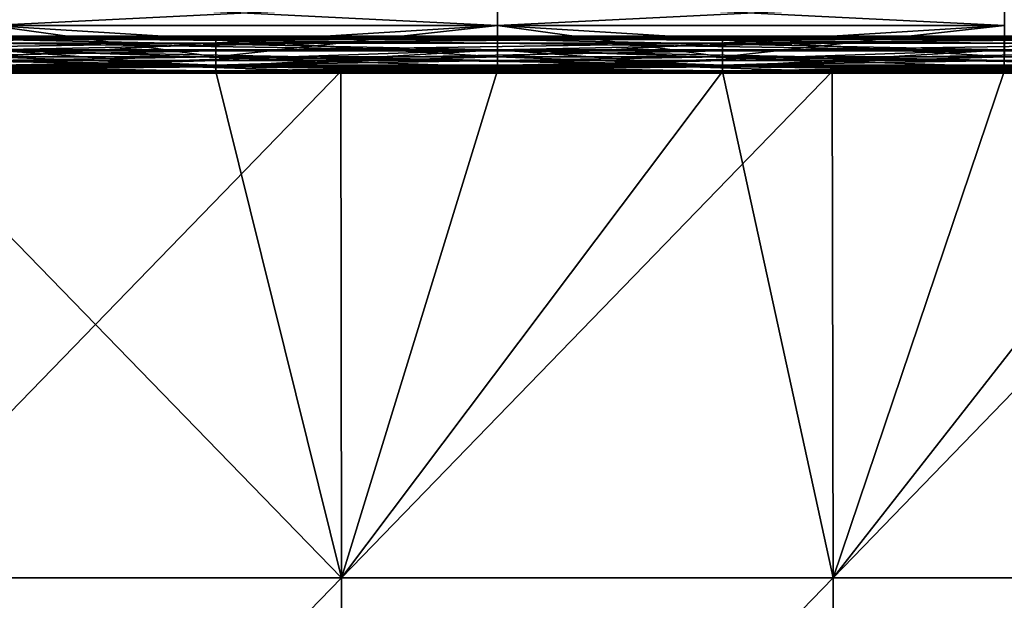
# Model space of a CAD drawing. Header units: millimetres. Extents: x -168 to 168, y -6 to 84.
# Tile 382 of 656: x 5 to 33, y 24 to 41. Entities that reach past the tile are written whole.
import ezdxf

# ---------------------------------------------------------------- set-up
doc = ezdxf.new("R2010")
doc.units = ezdxf.units.MM
doc.header["$LTSCALE"] = 65.185185
for name, color, linetype in [('260', 7, 'CONTINUOUS'), ('261', 7, 'CONTINUOUS'), ('263', 7, 'CONTINUOUS'), ('264', 7, 'CONTINUOUS'), ('266', 7, 'CONTINUOUS'), ('267', 7, 'CONTINUOUS'), ('268', 7, 'CONTINUOUS'), ('322', 7, 'CONTINUOUS'), ('323', 7, 'CONTINUOUS'), ('324', 7, 'CONTINUOUS')]:
    doc.layers.add(name, color=color, linetype=linetype)

msp = doc.modelspace()

# ---------------------------------------------------------------- linework, layer by layer
at = {"layer": '260', "linetype": 'CONTINUOUS'}
for points in [[(13.865, 24.837, -124.783), (0, 24.837, -124.783), (13.851, 39.116, -124.659), (13.865, 24.837, -124.783)], [(13.851, 39.116, -124.659), (0, 24.837, -124.783), (3.971, 39.116, -124.659), (13.851, 39.116, -124.659)], [(18.264, 39.116, -124.659), (13.865, 24.837, -124.783), (13.851, 39.116, -124.659), (18.264, 39.116, -124.659)], [(27.702, 39.116, -124.659), (13.865, 24.837, -124.783), (18.264, 39.116, -124.659), (27.702, 39.116, -124.659)], [(27.73, 24.837, -124.783), (13.865, 24.837, -124.783), (27.702, 39.116, -124.659), (27.73, 24.837, -124.783)], [(32.558, 39.116, -124.659), (27.73, 24.837, -124.783), (27.702, 39.116, -124.659), (32.558, 39.116, -124.659)], [(41.553, 39.116, -124.659), (27.73, 24.837, -124.783), (32.558, 39.116, -124.659), (41.553, 39.116, -124.659)], [(41.594, 24.837, -124.783), (27.73, 24.837, -124.783), (41.553, 39.116, -124.659), (41.594, 24.837, -124.783)], [(0, 10.544, -124.908), (13.865, 24.837, -124.783), (13.879, 10.544, -124.908), (0, 10.544, -124.908)], [(0, 24.837, -124.783), (13.865, 24.837, -124.783), (0, 10.544, -124.908), (0, 24.837, -124.783)], [(13.865, 24.837, -124.783), (27.73, 24.837, -124.783), (13.879, 10.544, -124.908), (13.865, 24.837, -124.783)], [(13.879, 10.544, -124.908), (27.73, 24.837, -124.783), (27.757, 10.544, -124.908), (13.879, 10.544, -124.908)], [(27.73, 24.837, -124.783), (41.594, 24.837, -124.783), (27.757, 10.544, -124.908), (27.73, 24.837, -124.783)], [(27.757, 10.544, -124.908), (41.594, 24.837, -124.783), (41.636, 10.544, -124.908), (27.757, 10.544, -124.908)]]:
    msp.add_3dface(points, dxfattribs=at)
at = {"layer": '261', "linetype": 'CONTINUOUS'}
for points in [[(3.972, 40.057, -123.974), (18.265, 39.915, -124.248), (3.971, 39.915, -124.248), (3.972, 40.057, -123.974)], [(18.266, 40.107, -123.669), (18.265, 40.057, -123.974), (3.972, 40.107, -123.669), (18.266, 40.107, -123.669)], [(3.972, 40.107, -123.669), (18.265, 40.057, -123.974), (3.972, 40.057, -123.974), (3.972, 40.107, -123.669)], [(18.265, 40.057, -123.974), (18.265, 39.915, -124.248), (3.972, 40.057, -123.974), (18.265, 40.057, -123.974)], [(18.266, 40.107, -123.669), (32.559, 40.057, -123.974), (18.265, 40.057, -123.974), (18.266, 40.107, -123.669)], [(18.265, 40.057, -123.974), (32.559, 39.915, -124.248), (18.265, 39.915, -124.248), (18.265, 40.057, -123.974)], [(32.559, 40.057, -123.974), (32.559, 39.915, -124.248), (18.265, 40.057, -123.974), (32.559, 40.057, -123.974)], [(32.559, 40.107, -123.669), (32.559, 40.057, -123.974), (18.266, 40.107, -123.669), (32.559, 40.107, -123.669)], [(46.853, 40.107, -123.669), (46.853, 40.057, -123.974), (32.559, 40.107, -123.669), (46.853, 40.107, -123.669)], [(32.559, 40.107, -123.669), (46.853, 40.057, -123.974), (32.559, 40.057, -123.974), (32.559, 40.107, -123.669)], [(46.853, 40.057, -123.974), (46.853, 39.915, -124.248), (32.559, 40.057, -123.974), (46.853, 40.057, -123.974)], [(32.559, 40.057, -123.974), (46.853, 39.915, -124.248), (32.559, 39.915, -124.248), (32.559, 40.057, -123.974)], [(18.265, 39.915, -124.248), (18.265, 39.696, -124.467), (3.971, 39.915, -124.248), (18.265, 39.915, -124.248)], [(3.971, 39.915, -124.248), (18.265, 39.696, -124.467), (3.971, 39.696, -124.467), (3.971, 39.915, -124.248)], [(18.265, 39.915, -124.248), (32.559, 39.696, -124.467), (18.265, 39.696, -124.467), (18.265, 39.915, -124.248)], [(32.559, 39.915, -124.248), (32.559, 39.696, -124.467), (18.265, 39.915, -124.248), (32.559, 39.915, -124.248)], [(32.559, 39.915, -124.248), (46.852, 39.696, -124.467), (32.559, 39.696, -124.467), (32.559, 39.915, -124.248)], [(46.853, 39.915, -124.248), (46.852, 39.696, -124.467), (32.559, 39.915, -124.248), (46.853, 39.915, -124.248)], [(18.265, 39.696, -124.467), (18.265, 39.421, -124.608), (3.971, 39.696, -124.467), (18.265, 39.696, -124.467)], [(3.971, 39.696, -124.467), (18.265, 39.421, -124.608), (3.971, 39.421, -124.608), (3.971, 39.696, -124.467)], [(18.265, 39.696, -124.467), (32.558, 39.421, -124.608), (18.265, 39.421, -124.608), (18.265, 39.696, -124.467)], [(32.559, 39.696, -124.467), (32.558, 39.421, -124.608), (18.265, 39.696, -124.467), (32.559, 39.696, -124.467)], [(32.559, 39.696, -124.467), (46.852, 39.421, -124.608), (32.558, 39.421, -124.608), (32.559, 39.696, -124.467)], [(46.852, 39.696, -124.467), (46.852, 39.421, -124.608), (32.559, 39.696, -124.467), (46.852, 39.696, -124.467)], [(18.264, 39.116, -124.659), (13.851, 39.116, -124.659), (3.971, 39.421, -124.608), (18.264, 39.116, -124.659)], [(18.265, 39.421, -124.608), (18.264, 39.116, -124.659), (3.971, 39.421, -124.608), (18.265, 39.421, -124.608)], [(13.851, 39.116, -124.659), (3.971, 39.116, -124.659), (3.971, 39.421, -124.608), (13.851, 39.116, -124.659)], [(27.702, 39.116, -124.659), (18.264, 39.116, -124.659), (18.265, 39.421, -124.608), (27.702, 39.116, -124.659)], [(32.558, 39.116, -124.659), (27.702, 39.116, -124.659), (18.265, 39.421, -124.608), (32.558, 39.116, -124.659)], [(32.558, 39.421, -124.608), (32.558, 39.116, -124.659), (18.265, 39.421, -124.608), (32.558, 39.421, -124.608)], [(46.852, 39.116, -124.659), (41.553, 39.116, -124.659), (32.558, 39.421, -124.608), (46.852, 39.116, -124.659)], [(46.852, 39.421, -124.608), (46.852, 39.116, -124.659), (32.558, 39.421, -124.608), (46.852, 39.421, -124.608)], [(41.553, 39.116, -124.659), (32.558, 39.116, -124.659), (32.558, 39.421, -124.608), (41.553, 39.116, -124.659)]]:
    msp.add_3dface(points, dxfattribs=at)
at = {"layer": '263', "linetype": 'CONTINUOUS'}
for points in [[(0, 39.116, 124.659), (13.865, 24.837, 124.783), (10.323, 39.116, 124.659), (0, 39.116, 124.659)], [(0, 24.837, 124.783), (13.865, 24.837, 124.783), (0, 39.116, 124.659), (0, 24.837, 124.783)], [(10.323, 39.116, 124.659), (13.865, 24.837, 124.783), (13.851, 39.116, 124.659), (10.323, 39.116, 124.659)], [(13.851, 39.116, 124.659), (13.865, 24.837, 124.783), (24.617, 39.116, 124.659), (13.851, 39.116, 124.659)], [(13.865, 24.837, 124.783), (27.73, 24.837, 124.783), (24.617, 39.116, 124.659), (13.865, 24.837, 124.783)], [(24.617, 39.116, 124.659), (27.73, 24.837, 124.783), (27.702, 39.116, 124.659), (24.617, 39.116, 124.659)], [(27.702, 39.116, 124.659), (27.73, 24.837, 124.783), (38.91, 39.116, 124.659), (27.702, 39.116, 124.659)], [(27.73, 24.837, 124.783), (41.594, 24.837, 124.783), (38.91, 39.116, 124.659), (27.73, 24.837, 124.783)], [(13.879, 10.544, 124.908), (0, 24.837, 124.783), (0, 10.544, 124.908), (13.879, 10.544, 124.908)], [(13.865, 24.837, 124.783), (0, 24.837, 124.783), (13.879, 10.544, 124.908), (13.865, 24.837, 124.783)], [(27.73, 24.837, 124.783), (13.865, 24.837, 124.783), (13.879, 10.544, 124.908), (27.73, 24.837, 124.783)], [(27.757, 10.544, 124.908), (27.73, 24.837, 124.783), (13.879, 10.544, 124.908), (27.757, 10.544, 124.908)], [(41.594, 24.837, 124.783), (27.73, 24.837, 124.783), (27.757, 10.544, 124.908), (41.594, 24.837, 124.783)], [(41.636, 10.544, 124.908), (41.594, 24.837, 124.783), (27.757, 10.544, 124.908), (41.636, 10.544, 124.908)]]:
    msp.add_3dface(points, dxfattribs=at)
at = {"layer": '264', "linetype": 'CONTINUOUS'}
for points in [[(3.972, 40.107, 123.669), (-3.971, 40.057, 123.974), (10.323, 40.107, 123.669), (3.972, 40.107, 123.669)], [(10.323, 40.107, 123.669), (-3.971, 40.057, 123.974), (10.323, 40.057, 123.974), (10.323, 40.107, 123.669)], [(-3.971, 40.057, 123.974), (-3.971, 39.915, 124.248), (10.323, 40.057, 123.974), (-3.971, 40.057, 123.974)], [(10.323, 40.057, 123.974), (-3.971, 39.915, 124.248), (10.323, 39.915, 124.248), (10.323, 40.057, 123.974)], [(10.323, 40.107, 123.669), (10.323, 40.057, 123.974), (18.266, 40.107, 123.669), (10.323, 40.107, 123.669)], [(18.266, 40.107, 123.669), (10.323, 40.057, 123.974), (24.617, 40.107, 123.669), (18.266, 40.107, 123.669)], [(24.617, 40.107, 123.669), (10.323, 40.057, 123.974), (24.617, 40.057, 123.974), (24.617, 40.107, 123.669)], [(10.323, 40.057, 123.974), (10.323, 39.915, 124.248), (24.617, 40.057, 123.974), (10.323, 40.057, 123.974)], [(24.617, 40.057, 123.974), (10.323, 39.915, 124.248), (24.617, 39.915, 124.248), (24.617, 40.057, 123.974)], [(38.91, 40.107, 123.669), (24.617, 40.057, 123.974), (38.91, 40.057, 123.974), (38.91, 40.107, 123.669)], [(24.617, 40.107, 123.669), (24.617, 40.057, 123.974), (32.559, 40.107, 123.669), (24.617, 40.107, 123.669)], [(32.559, 40.107, 123.669), (24.617, 40.057, 123.974), (38.91, 40.107, 123.669), (32.559, 40.107, 123.669)], [(38.91, 40.057, 123.974), (24.617, 39.915, 124.248), (38.91, 39.915, 124.248), (38.91, 40.057, 123.974)], [(24.617, 40.057, 123.974), (24.617, 39.915, 124.248), (38.91, 40.057, 123.974), (24.617, 40.057, 123.974)], [(-3.971, 39.915, 124.248), (-3.971, 39.696, 124.467), (10.323, 39.915, 124.248), (-3.971, 39.915, 124.248)], [(10.323, 39.915, 124.248), (-3.971, 39.696, 124.467), (10.323, 39.696, 124.467), (10.323, 39.915, 124.248)], [(10.323, 39.915, 124.248), (10.323, 39.696, 124.467), (24.617, 39.915, 124.248), (10.323, 39.915, 124.248)], [(24.617, 39.915, 124.248), (10.323, 39.696, 124.467), (24.617, 39.696, 124.467), (24.617, 39.915, 124.248)], [(24.617, 39.915, 124.248), (24.617, 39.696, 124.467), (38.91, 39.915, 124.248), (24.617, 39.915, 124.248)], [(38.91, 39.915, 124.248), (24.617, 39.696, 124.467), (38.91, 39.696, 124.467), (38.91, 39.915, 124.248)], [(-3.971, 39.696, 124.467), (-3.971, 39.421, 124.608), (10.323, 39.696, 124.467), (-3.971, 39.696, 124.467)], [(10.323, 39.696, 124.467), (-3.971, 39.421, 124.608), (10.323, 39.421, 124.608), (10.323, 39.696, 124.467)], [(10.323, 39.696, 124.467), (10.323, 39.421, 124.608), (24.617, 39.696, 124.467), (10.323, 39.696, 124.467)], [(24.617, 39.696, 124.467), (10.323, 39.421, 124.608), (24.617, 39.421, 124.608), (24.617, 39.696, 124.467)], [(24.617, 39.696, 124.467), (24.617, 39.421, 124.608), (38.91, 39.696, 124.467), (24.617, 39.696, 124.467)], [(38.91, 39.696, 124.467), (24.617, 39.421, 124.608), (38.91, 39.421, 124.608), (38.91, 39.696, 124.467)], [(-3.971, 39.116, 124.659), (0, 39.116, 124.659), (10.323, 39.421, 124.608), (-3.971, 39.116, 124.659)], [(-3.971, 39.421, 124.608), (-3.971, 39.116, 124.659), (10.323, 39.421, 124.608), (-3.971, 39.421, 124.608)], [(0, 39.116, 124.659), (10.323, 39.116, 124.659), (10.323, 39.421, 124.608), (0, 39.116, 124.659)], [(10.323, 39.116, 124.659), (13.851, 39.116, 124.659), (24.617, 39.421, 124.608), (10.323, 39.116, 124.659)], [(10.323, 39.421, 124.608), (10.323, 39.116, 124.659), (24.617, 39.421, 124.608), (10.323, 39.421, 124.608)], [(13.851, 39.116, 124.659), (24.617, 39.116, 124.659), (24.617, 39.421, 124.608), (13.851, 39.116, 124.659)], [(24.617, 39.116, 124.659), (27.702, 39.116, 124.659), (38.91, 39.421, 124.608), (24.617, 39.116, 124.659)], [(24.617, 39.421, 124.608), (24.617, 39.116, 124.659), (38.91, 39.421, 124.608), (24.617, 39.421, 124.608)], [(27.702, 39.116, 124.659), (38.91, 39.116, 124.659), (38.91, 39.421, 124.608), (27.702, 39.116, 124.659)]]:
    msp.add_3dface(points, dxfattribs=at)
at = {"layer": '266', "linetype": 'CONTINUOUS'}
for points in [[(18.266, 40.015, -122.663), (18.266, 40.107, -123.669), (3.972, 40.015, -122.663), (18.266, 40.015, -122.663)], [(18.266, 40.107, -123.669), (3.972, 40.107, -123.669), (3.972, 40.015, -122.663), (18.266, 40.107, -123.669)], [(18.266, 39.723, -121.697), (18.266, 40.015, -122.663), (3.972, 39.723, -121.697), (18.266, 39.723, -121.697)], [(3.972, 39.723, -121.697), (18.266, 40.015, -122.663), (3.972, 40.015, -122.663), (3.972, 39.723, -121.697)], [(32.559, 40.015, -122.663), (32.559, 40.107, -123.669), (18.266, 40.015, -122.663), (32.559, 40.015, -122.663)], [(32.559, 40.107, -123.669), (18.266, 40.107, -123.669), (18.266, 40.015, -122.663), (32.559, 40.107, -123.669)], [(32.559, 39.723, -121.697), (32.559, 40.015, -122.663), (18.266, 39.723, -121.697), (32.559, 39.723, -121.697)], [(18.266, 39.723, -121.697), (32.559, 40.015, -122.663), (18.266, 40.015, -122.663), (18.266, 39.723, -121.697)], [(46.853, 40.015, -122.663), (46.853, 40.107, -123.669), (32.559, 40.015, -122.663), (46.853, 40.015, -122.663)], [(46.853, 40.107, -123.669), (32.559, 40.107, -123.669), (32.559, 40.015, -122.663), (46.853, 40.107, -123.669)], [(46.853, 39.723, -121.697), (46.853, 40.015, -122.663), (32.559, 39.723, -121.697), (46.853, 39.723, -121.697)], [(32.559, 39.723, -121.697), (46.853, 40.015, -122.663), (32.559, 40.015, -122.663), (32.559, 39.723, -121.697)], [(10.323, 39.243, -120.809), (18.266, 39.723, -121.697), (3.972, 39.243, -120.809), (10.323, 39.243, -120.809)], [(3.972, 39.243, -120.809), (18.266, 39.723, -121.697), (3.972, 39.723, -121.697), (3.972, 39.243, -120.809)], [(18.266, 39.243, -120.809), (18.266, 39.723, -121.697), (10.323, 39.243, -120.809), (18.266, 39.243, -120.809)], [(24.617, 39.243, -120.809), (32.559, 39.723, -121.697), (18.266, 39.243, -120.809), (24.617, 39.243, -120.809)], [(18.266, 39.243, -120.809), (32.559, 39.723, -121.697), (18.266, 39.723, -121.697), (18.266, 39.243, -120.809)], [(32.559, 39.243, -120.809), (32.559, 39.723, -121.697), (24.617, 39.243, -120.809), (32.559, 39.243, -120.809)], [(38.911, 39.243, -120.809), (46.853, 39.723, -121.697), (32.559, 39.243, -120.809), (38.911, 39.243, -120.809)], [(32.559, 39.243, -120.809), (46.853, 39.723, -121.697), (32.559, 39.723, -121.697), (32.559, 39.243, -120.809)]]:
    msp.add_3dface(points, dxfattribs=at)
at = {"layer": '267', "linetype": 'CONTINUOUS'}
for points in [[(10.323, 39.292, -119.619), (-3.97, 39.529, -119.407), (3.974, 39.529, -119.407), (10.323, 39.292, -119.619)], [(-3.97, 39.292, -119.619), (-3.97, 39.529, -119.407), (10.323, 39.292, -119.619), (-3.97, 39.292, -119.619)], [(10.323, 39.529, -119.407), (10.323, 39.292, -119.619), (3.974, 39.529, -119.407), (10.323, 39.529, -119.407)], [(24.617, 39.292, -119.619), (10.323, 39.529, -119.407), (18.268, 39.529, -119.407), (24.617, 39.292, -119.619)], [(10.323, 39.292, -119.619), (10.323, 39.529, -119.407), (24.617, 39.292, -119.619), (10.323, 39.292, -119.619)], [(24.617, 39.529, -119.407), (24.617, 39.292, -119.619), (18.268, 39.529, -119.407), (24.617, 39.529, -119.407)], [(38.911, 39.292, -119.619), (24.617, 39.529, -119.407), (32.562, 39.529, -119.407), (38.911, 39.292, -119.619)], [(24.617, 39.292, -119.619), (24.617, 39.529, -119.407), (38.911, 39.292, -119.619), (24.617, 39.292, -119.619)], [(-3.97, 39.135, -119.895), (-3.97, 39.292, -119.619), (10.323, 39.135, -119.895), (-3.97, 39.135, -119.895)], [(10.323, 39.135, -119.895), (-3.97, 39.292, -119.619), (10.323, 39.292, -119.619), (10.323, 39.135, -119.895)], [(10.323, 39.243, -120.809), (3.972, 39.243, -120.809), (-3.97, 39.109, -120.521), (10.323, 39.243, -120.809)], [(10.323, 39.243, -120.809), (-3.97, 39.109, -120.521), (10.323, 39.109, -120.521), (10.323, 39.243, -120.809)], [(24.617, 39.135, -119.895), (10.323, 39.292, -119.619), (24.617, 39.292, -119.619), (24.617, 39.135, -119.895)], [(10.323, 39.135, -119.895), (10.323, 39.292, -119.619), (24.617, 39.135, -119.895), (10.323, 39.135, -119.895)], [(18.266, 39.243, -120.809), (10.323, 39.243, -120.809), (10.323, 39.109, -120.521), (18.266, 39.243, -120.809)], [(24.617, 39.243, -120.809), (10.323, 39.109, -120.521), (24.617, 39.109, -120.521), (24.617, 39.243, -120.809)], [(24.617, 39.243, -120.809), (18.266, 39.243, -120.809), (10.323, 39.109, -120.521), (24.617, 39.243, -120.809)], [(38.911, 39.135, -119.895), (24.617, 39.292, -119.619), (38.911, 39.292, -119.619), (38.911, 39.135, -119.895)], [(24.617, 39.135, -119.895), (24.617, 39.292, -119.619), (38.911, 39.135, -119.895), (24.617, 39.135, -119.895)], [(38.911, 39.243, -120.809), (32.559, 39.243, -120.809), (24.617, 39.109, -120.521), (38.911, 39.243, -120.809)], [(38.911, 39.243, -120.809), (24.617, 39.109, -120.521), (38.911, 39.109, -120.521), (38.911, 39.243, -120.809)], [(32.559, 39.243, -120.809), (24.617, 39.243, -120.809), (24.617, 39.109, -120.521), (32.559, 39.243, -120.809)], [(10.323, 39.071, -120.206), (-3.97, 39.135, -119.895), (10.323, 39.135, -119.895), (10.323, 39.071, -120.206)], [(-3.97, 39.071, -120.206), (-3.97, 39.135, -119.895), (10.323, 39.071, -120.206), (-3.97, 39.071, -120.206)], [(10.323, 39.109, -120.521), (-3.97, 39.071, -120.206), (10.323, 39.071, -120.206), (10.323, 39.109, -120.521)], [(-3.97, 39.109, -120.521), (-3.97, 39.071, -120.206), (10.323, 39.109, -120.521), (-3.97, 39.109, -120.521)], [(24.617, 39.071, -120.206), (10.323, 39.135, -119.895), (24.617, 39.135, -119.895), (24.617, 39.071, -120.206)], [(10.323, 39.071, -120.206), (10.323, 39.135, -119.895), (24.617, 39.071, -120.206), (10.323, 39.071, -120.206)], [(10.323, 39.109, -120.521), (10.323, 39.071, -120.206), (24.617, 39.109, -120.521), (10.323, 39.109, -120.521)], [(24.617, 39.109, -120.521), (10.323, 39.071, -120.206), (24.617, 39.071, -120.206), (24.617, 39.109, -120.521)], [(24.617, 39.071, -120.206), (24.617, 39.135, -119.895), (38.911, 39.071, -120.206), (24.617, 39.071, -120.206)], [(38.911, 39.071, -120.206), (24.617, 39.135, -119.895), (38.911, 39.135, -119.895), (38.911, 39.071, -120.206)], [(24.617, 39.109, -120.521), (24.617, 39.071, -120.206), (38.911, 39.109, -120.521), (24.617, 39.109, -120.521)], [(38.911, 39.109, -120.521), (24.617, 39.071, -120.206), (38.911, 39.071, -120.206), (38.911, 39.109, -120.521)]]:
    msp.add_3dface(points, dxfattribs=at)
at = {"layer": '268', "linetype": 'CONTINUOUS'}
for points in [[(18.268, 40.415, -118.679), (3.974, 41.112, -117.768), (18.268, 41.112, -117.768), (18.268, 40.415, -118.679)], [(3.974, 40.415, -118.679), (3.974, 41.112, -117.768), (18.268, 40.415, -118.679), (3.974, 40.415, -118.679)], [(32.562, 40.415, -118.679), (18.268, 41.112, -117.768), (32.562, 41.112, -117.768), (32.562, 40.415, -118.679)], [(18.268, 40.415, -118.679), (18.268, 41.112, -117.768), (32.562, 40.415, -118.679), (18.268, 40.415, -118.679)], [(18.268, 39.529, -119.407), (3.974, 40.415, -118.679), (18.268, 40.415, -118.679), (18.268, 39.529, -119.407)], [(18.268, 39.529, -119.407), (10.323, 39.529, -119.407), (3.974, 40.415, -118.679), (18.268, 39.529, -119.407)], [(10.323, 39.529, -119.407), (3.974, 39.529, -119.407), (3.974, 40.415, -118.679), (10.323, 39.529, -119.407)], [(32.562, 39.529, -119.407), (18.268, 40.415, -118.679), (32.562, 40.415, -118.679), (32.562, 39.529, -119.407)], [(32.562, 39.529, -119.407), (24.617, 39.529, -119.407), (18.268, 40.415, -118.679), (32.562, 39.529, -119.407)], [(24.617, 39.529, -119.407), (18.268, 39.529, -119.407), (18.268, 40.415, -118.679), (24.617, 39.529, -119.407)]]:
    msp.add_3dface(points, dxfattribs=at)
at = {"layer": '322', "linetype": 'CONTINUOUS'}
for points in [[(3.974, 41.112, 117.768), (3.974, 40.415, 118.679), (18.268, 41.112, 117.768), (3.974, 41.112, 117.768)], [(18.268, 41.112, 117.768), (3.974, 40.415, 118.679), (18.268, 40.415, 118.679), (18.268, 41.112, 117.768)], [(18.268, 41.112, 117.768), (18.268, 40.415, 118.679), (32.562, 41.112, 117.768), (18.268, 41.112, 117.768)], [(32.562, 41.112, 117.768), (18.268, 40.415, 118.679), (32.562, 40.415, 118.679), (32.562, 41.112, 117.768)], [(3.974, 40.415, 118.679), (3.974, 39.529, 119.407), (18.268, 40.415, 118.679), (3.974, 40.415, 118.679)], [(18.268, 40.415, 118.679), (3.974, 39.529, 119.407), (10.323, 39.529, 119.407), (18.268, 40.415, 118.679)], [(18.268, 39.529, 119.407), (18.268, 40.415, 118.679), (10.323, 39.529, 119.407), (18.268, 39.529, 119.407)], [(18.268, 40.415, 118.679), (18.268, 39.529, 119.407), (32.562, 40.415, 118.679), (18.268, 40.415, 118.679)], [(32.562, 40.415, 118.679), (18.268, 39.529, 119.407), (24.617, 39.529, 119.407), (32.562, 40.415, 118.679)], [(32.562, 39.529, 119.407), (32.562, 40.415, 118.679), (24.617, 39.529, 119.407), (32.562, 39.529, 119.407)]]:
    msp.add_3dface(points, dxfattribs=at)
at = {"layer": '323', "linetype": 'CONTINUOUS'}
for points in [[(10.323, 39.529, 119.407), (3.974, 39.529, 119.407), (-3.97, 39.292, 119.619), (10.323, 39.529, 119.407)], [(10.323, 39.529, 119.407), (-3.97, 39.292, 119.619), (10.323, 39.292, 119.619), (10.323, 39.529, 119.407)], [(24.617, 39.529, 119.407), (10.323, 39.292, 119.619), (24.617, 39.292, 119.619), (24.617, 39.529, 119.407)], [(18.268, 39.529, 119.407), (10.323, 39.529, 119.407), (10.323, 39.292, 119.619), (18.268, 39.529, 119.407)], [(24.617, 39.529, 119.407), (18.268, 39.529, 119.407), (10.323, 39.292, 119.619), (24.617, 39.529, 119.407)], [(38.911, 39.529, 119.407), (24.617, 39.292, 119.619), (38.911, 39.292, 119.619), (38.911, 39.529, 119.407)], [(38.911, 39.529, 119.407), (32.562, 39.529, 119.407), (24.617, 39.292, 119.619), (38.911, 39.529, 119.407)], [(32.562, 39.529, 119.407), (24.617, 39.529, 119.407), (24.617, 39.292, 119.619), (32.562, 39.529, 119.407)], [(-3.97, 39.292, 119.619), (-3.97, 39.135, 119.895), (10.323, 39.292, 119.619), (-3.97, 39.292, 119.619)], [(10.323, 39.292, 119.619), (-3.97, 39.135, 119.895), (10.323, 39.135, 119.895), (10.323, 39.292, 119.619)], [(10.323, 39.109, 120.521), (-3.97, 39.243, 120.809), (3.972, 39.243, 120.809), (10.323, 39.109, 120.521)], [(-3.97, 39.109, 120.521), (-3.97, 39.243, 120.809), (10.323, 39.109, 120.521), (-3.97, 39.109, 120.521)], [(10.323, 39.243, 120.809), (10.323, 39.109, 120.521), (3.972, 39.243, 120.809), (10.323, 39.243, 120.809)], [(10.323, 39.292, 119.619), (10.323, 39.135, 119.895), (24.617, 39.292, 119.619), (10.323, 39.292, 119.619)], [(24.617, 39.292, 119.619), (10.323, 39.135, 119.895), (24.617, 39.135, 119.895), (24.617, 39.292, 119.619)], [(24.617, 39.109, 120.521), (10.323, 39.243, 120.809), (18.266, 39.243, 120.809), (24.617, 39.109, 120.521)], [(10.323, 39.109, 120.521), (10.323, 39.243, 120.809), (24.617, 39.109, 120.521), (10.323, 39.109, 120.521)], [(24.617, 39.243, 120.809), (24.617, 39.109, 120.521), (18.266, 39.243, 120.809), (24.617, 39.243, 120.809)], [(24.617, 39.292, 119.619), (24.617, 39.135, 119.895), (38.911, 39.292, 119.619), (24.617, 39.292, 119.619)], [(38.911, 39.292, 119.619), (24.617, 39.135, 119.895), (38.911, 39.135, 119.895), (38.911, 39.292, 119.619)], [(24.617, 39.109, 120.521), (24.617, 39.243, 120.809), (38.911, 39.109, 120.521), (24.617, 39.109, 120.521)], [(38.911, 39.109, 120.521), (24.617, 39.243, 120.809), (32.559, 39.243, 120.809), (38.911, 39.109, 120.521)], [(38.911, 39.243, 120.809), (38.911, 39.109, 120.521), (32.559, 39.243, 120.809), (38.911, 39.243, 120.809)], [(-3.97, 39.135, 119.895), (-3.97, 39.071, 120.206), (10.323, 39.135, 119.895), (-3.97, 39.135, 119.895)], [(10.323, 39.135, 119.895), (-3.97, 39.071, 120.206), (10.323, 39.071, 120.206), (10.323, 39.135, 119.895)], [(-3.97, 39.071, 120.206), (-3.97, 39.109, 120.521), (10.323, 39.071, 120.206), (-3.97, 39.071, 120.206)], [(10.323, 39.071, 120.206), (-3.97, 39.109, 120.521), (10.323, 39.109, 120.521), (10.323, 39.071, 120.206)], [(24.617, 39.135, 119.895), (10.323, 39.071, 120.206), (24.617, 39.071, 120.206), (24.617, 39.135, 119.895)], [(10.323, 39.135, 119.895), (10.323, 39.071, 120.206), (24.617, 39.135, 119.895), (10.323, 39.135, 119.895)], [(10.323, 39.071, 120.206), (10.323, 39.109, 120.521), (24.617, 39.071, 120.206), (10.323, 39.071, 120.206)], [(24.617, 39.071, 120.206), (10.323, 39.109, 120.521), (24.617, 39.109, 120.521), (24.617, 39.071, 120.206)], [(24.617, 39.135, 119.895), (24.617, 39.071, 120.206), (38.911, 39.135, 119.895), (24.617, 39.135, 119.895)], [(38.911, 39.135, 119.895), (24.617, 39.071, 120.206), (38.911, 39.071, 120.206), (38.911, 39.135, 119.895)], [(24.617, 39.071, 120.206), (24.617, 39.109, 120.521), (38.911, 39.071, 120.206), (24.617, 39.071, 120.206)], [(38.911, 39.071, 120.206), (24.617, 39.109, 120.521), (38.911, 39.109, 120.521), (38.911, 39.071, 120.206)]]:
    msp.add_3dface(points, dxfattribs=at)
at = {"layer": '324', "linetype": 'CONTINUOUS'}
for points in [[(3.972, 40.107, 123.669), (10.323, 40.107, 123.669), (18.266, 40.015, 122.663), (3.972, 40.107, 123.669)], [(3.972, 40.015, 122.663), (3.972, 40.107, 123.669), (18.266, 40.015, 122.663), (3.972, 40.015, 122.663)], [(3.972, 39.723, 121.697), (3.972, 40.015, 122.663), (18.266, 39.723, 121.697), (3.972, 39.723, 121.697)], [(18.266, 39.723, 121.697), (3.972, 40.015, 122.663), (18.266, 40.015, 122.663), (18.266, 39.723, 121.697)], [(10.323, 40.107, 123.669), (18.266, 40.107, 123.669), (18.266, 40.015, 122.663), (10.323, 40.107, 123.669)], [(18.266, 40.107, 123.669), (24.617, 40.107, 123.669), (32.559, 40.015, 122.663), (18.266, 40.107, 123.669)], [(18.266, 40.015, 122.663), (18.266, 40.107, 123.669), (32.559, 40.015, 122.663), (18.266, 40.015, 122.663)], [(18.266, 39.723, 121.697), (18.266, 40.015, 122.663), (32.559, 39.723, 121.697), (18.266, 39.723, 121.697)], [(32.559, 39.723, 121.697), (18.266, 40.015, 122.663), (32.559, 40.015, 122.663), (32.559, 39.723, 121.697)], [(24.617, 40.107, 123.669), (32.559, 40.107, 123.669), (32.559, 40.015, 122.663), (24.617, 40.107, 123.669)], [(32.559, 40.107, 123.669), (38.91, 40.107, 123.669), (46.853, 40.015, 122.663), (32.559, 40.107, 123.669)], [(32.559, 40.015, 122.663), (32.559, 40.107, 123.669), (46.853, 40.015, 122.663), (32.559, 40.015, 122.663)], [(32.559, 39.723, 121.697), (32.559, 40.015, 122.663), (46.853, 39.723, 121.697), (32.559, 39.723, 121.697)], [(46.853, 39.723, 121.697), (32.559, 40.015, 122.663), (46.853, 40.015, 122.663), (46.853, 39.723, 121.697)], [(10.323, 39.243, 120.809), (3.972, 39.243, 120.809), (3.972, 39.723, 121.697), (10.323, 39.243, 120.809)], [(18.266, 39.243, 120.809), (10.323, 39.243, 120.809), (3.972, 39.723, 121.697), (18.266, 39.243, 120.809)], [(18.266, 39.243, 120.809), (3.972, 39.723, 121.697), (18.266, 39.723, 121.697), (18.266, 39.243, 120.809)], [(32.559, 39.243, 120.809), (18.266, 39.723, 121.697), (32.559, 39.723, 121.697), (32.559, 39.243, 120.809)], [(24.617, 39.243, 120.809), (18.266, 39.243, 120.809), (18.266, 39.723, 121.697), (24.617, 39.243, 120.809)], [(32.559, 39.243, 120.809), (24.617, 39.243, 120.809), (18.266, 39.723, 121.697), (32.559, 39.243, 120.809)], [(38.911, 39.243, 120.809), (32.559, 39.243, 120.809), (32.559, 39.723, 121.697), (38.911, 39.243, 120.809)], [(46.853, 39.243, 120.809), (32.559, 39.723, 121.697), (46.853, 39.723, 121.697), (46.853, 39.243, 120.809)], [(46.853, 39.243, 120.809), (38.911, 39.243, 120.809), (32.559, 39.723, 121.697), (46.853, 39.243, 120.809)]]:
    msp.add_3dface(points, dxfattribs=at)

doc.saveas('drawing.dxf')
